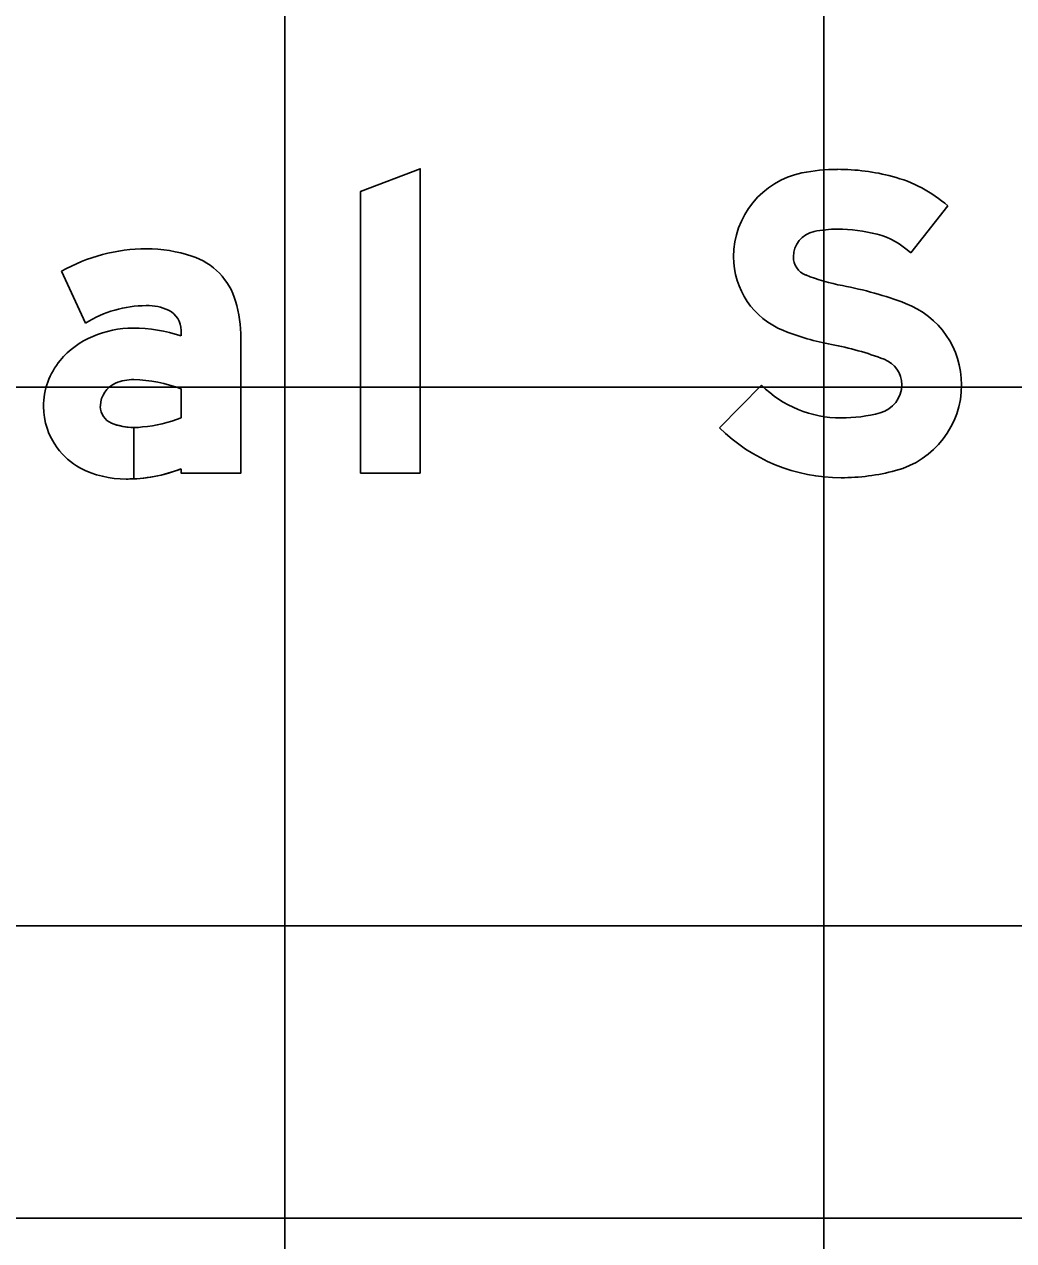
# Model space of a CAD drawing. Extents: x 2193008 to 2198143, y 1236112 to 1237864.
# Drawn here: x 2196343.74 to 2196347.411, y 1237193.938 to 1237198.452 of the extents above; entities that cross this region are included whole.
import ezdxf

# ---------------------------------------------------------------- set-up
doc = ezdxf.new("R2010")
doc.units = 0
for name, color, linetype in [('GSBWFILL', 7, 'Continuous'), ('GSCOLORFILL', 7, 'Continuous'), ('GSOUTLINE', 7, 'Continuous'), ('M-ROADS', 7, 'Continuous')]:
    doc.layers.add(name, color=color, linetype=linetype)

msp = doc.modelspace()

# ---------------------------------------------------------------- linework, layer by layer
at = {"layer": 'GSBWFILL'}
msp.add_lwpolyline([(2196345.2093, 1237196.7868), (2196345.2093, 1237197.916), (2196344.9874, 1237197.8318), (2196344.9874, 1237196.7868)], close=True, dxfattribs=at)
for points in [[(2196347.0293, 1237197.6036), (2196347.1666, 1237197.7788)], [(2196343.8778, 1237197.5358), (2196343.9669, 1237197.3434)], [(2196344.3215, 1237197.3164), (2196344.3215, 1237197.296)], [(2196344.3215, 1237196.8024), (2196344.3215, 1237196.7868), (2196344.5435, 1237196.7868), (2196344.5435, 1237197.2876)], [(2196344.3215, 1237197.0995), (2196344.3215, 1237196.9917)], [(2196346.4753, 1237197.113), (2196346.319, 1237196.9553)], [(2196344.1468, 1237196.7654), (2196344.1468, 1237196.9558)], [(2196344.1468, 1237196.9558), (2196344.1468, 1237196.7654)]]:
    msp.add_lwpolyline(points, dxfattribs=at)
for centre, radius, start, end in [((2196344.1926, 1237196.983), 0.6361, 90, 119.6631), ((2196344.1926, 1237197.0759), 0.5432, 71.834, 90), ((2196344.2842, 1237197.3548), 0.2497, 16.3165, 71.834), ((2196344.1926, 1237196.983), 0.4253, 90, 122.0567), ((2196344.2006, 1237197.2403), 0.1681, 63.6188, 92.7072), ((2196344.2383, 1237197.3164), 0.0832, 360, 63.6188), ((2196344.0544, 1237197.2876), 0.489, 0, 16.3165), ((2196344.1175, 1237197.0011), 0.3182, 112.8774, 140.1871), ((2196344.1435, 1237196.9444), 0.3805, 90, 113.1768), ((2196344.1435, 1237196.7647), 0.5603, 71.4755, 90), ((2196344.0783, 1237197.0337), 0.2673, 140.1871, 180), ((2196344.1162, 1237197.0339), 0.0943, 113.408, 177.7075), ((2196344.1425, 1237196.9732), 0.1605, 88.6403, 113.408), ((2196344.1309, 1237196.5883), 0.5456, 69.5454, 88.375), ((2196344.0665, 1237197.0337), 0.2555, 180, 216.8494), ((2196344.1224, 1237197.0337), 0.1005, 177.7075, 180), ((2196344.0885, 1237197.0337), 0.0666, 180, 247.966), ((2196344.1338, 1237197.469), 0.5129, 274.983, 291.4646), ((2196344.1468, 1237197.1777), 0.2219, 247.966, 270), ((2196344.1468, 1237197.1777), 0.2219, 270.0143, 278.1886), ((2196344.0892, 1237197.0507), 0.2838, 216.8494, 239.6064), ((2196344.1183, 1237197.1465), 0.3819, 243.1197, 270), ((2196344.1183, 1237197.3311), 0.5664, 272.8914, 291.0305), ((2196344.1183, 1237197.3311), 0.5664, 270, 272.8858)]:
    msp.add_arc(centre, radius, start, end, dxfattribs=at)
for centre, major_axis, start_param, end_param in [((2196346.6897, 1237197.5893), (0, 0.3179), 0.202758, 1.570796), ((2196346.7573, 1237197.2603), (0, 0.6537), 0, 0.202758), ((2196346.7573, 1237197.1124), (0, 0.8017), 6.026234, 6.283185), ((2196346.8317, 1237197.3955), (0, 0.5089), 5.565152, 6.026234), ((2196346.6897, 1237197.5893), (0, 0.096), 0.202758, 1.570796), ((2196346.7573, 1237197.2603), (0, 0.4318), 0, 0.202758), ((2196346.7573, 1237197.1124), (0, 0.5797), 6.026234, 6.283185), ((2196346.8317, 1237197.3955), (0, 0.287), 5.523837, 6.026234), ((2196346.6663, 1237197.5893), (0, 0.2945), 1.570796, 2.761249), ((2196346.6663, 1237197.5893), (0, 0.0726), 1.570796, 2.761249), ((2196346.9082, 1237198.1942), (0, 0.724), 2.761249, 2.95744), ((2196346.5282, 1237196.1542), (0, 1.351), 5.918637, 6.099033), ((2196346.8946, 1237197.1144), (0, 0.3233), 4.712389, 5.918637), ((2196346.9082, 1237198.1942), (0, 0.946), 2.761249, 2.95744), ((2196346.5282, 1237196.1542), (0, 1.1291), 5.918637, 6.099033), ((2196346.8946, 1237197.1144), (0, 0.1014), 4.712389, 5.918637), ((2196346.8882, 1237197.1144), (0, 0.1077), 3.401517, 4.712389), ((2196346.8882, 1237197.1144), (0, 0.3297), 3.401517, 4.712389), ((2196346.7708, 1237197.4111), (0, 0.4198), 2.360607, 3.141593), ((2196346.7708, 1237197.5558), (0, 0.5645), 3.141593, 3.401517), ((2196346.7708, 1237197.4111), (0, 0.6418), 2.360607, 3.141593), ((2196346.7708, 1237197.5558), (0, 0.7864), 3.141593, 3.401517)]:
    msp.add_ellipse(centre, major_axis=major_axis, ratio=0.999995, start_param=start_param, end_param=end_param, dxfattribs=at)
at = {"layer": 'GSCOLORFILL'}
msp.add_line((2196352.6905, 1237194.0215), (2196320.7242, 1237194.0215), dxfattribs=at)
msp.add_lwpolyline([(2196345.2093, 1237196.7868), (2196345.2093, 1237197.916), (2196344.9874, 1237197.8318), (2196344.9874, 1237196.7868)], close=True, dxfattribs=at)
for points in [[(2196347.0293, 1237197.6036), (2196347.1666, 1237197.7788)], [(2196343.8778, 1237197.5358), (2196343.9669, 1237197.3434)], [(2196344.3215, 1237197.3164), (2196344.3215, 1237197.296)], [(2196344.3215, 1237196.8024), (2196344.3215, 1237196.7868), (2196344.5435, 1237196.7868), (2196344.5435, 1237197.2876)], [(2196344.3215, 1237197.0995), (2196344.3215, 1237196.9917)], [(2196346.4753, 1237197.113), (2196346.319, 1237196.9553)], [(2196344.1468, 1237196.7654), (2196344.1468, 1237196.9558)], [(2196344.1468, 1237196.9558), (2196344.1468, 1237196.7654)]]:
    msp.add_lwpolyline(points, dxfattribs=at)
for centre, radius, start, end in [((2196344.1926, 1237196.983), 0.6361, 90, 119.6631), ((2196344.1926, 1237197.0759), 0.5432, 71.834, 90), ((2196344.2842, 1237197.3548), 0.2497, 16.3165, 71.834), ((2196344.1926, 1237196.983), 0.4253, 90, 122.0567), ((2196344.2006, 1237197.2403), 0.1681, 63.6188, 92.7072), ((2196344.2383, 1237197.3164), 0.0832, 360, 63.6188), ((2196344.0544, 1237197.2876), 0.489, 0, 16.3165), ((2196344.1175, 1237197.0011), 0.3182, 112.8774, 140.1871), ((2196344.1435, 1237196.9444), 0.3805, 90, 113.1768), ((2196344.1435, 1237196.7647), 0.5603, 71.4755, 90), ((2196344.0783, 1237197.0337), 0.2673, 140.1871, 180), ((2196344.1162, 1237197.0339), 0.0943, 113.408, 177.7075), ((2196344.1425, 1237196.9732), 0.1605, 88.6403, 113.408), ((2196344.1309, 1237196.5883), 0.5456, 69.5454, 88.375), ((2196344.0665, 1237197.0337), 0.2555, 180, 216.8494), ((2196344.1224, 1237197.0337), 0.1005, 177.7075, 180), ((2196344.0885, 1237197.0337), 0.0666, 180, 247.966), ((2196344.1338, 1237197.469), 0.5129, 274.983, 291.4646), ((2196344.1468, 1237197.1777), 0.2219, 247.966, 270), ((2196344.1468, 1237197.1777), 0.2219, 270.0143, 278.1886), ((2196344.0892, 1237197.0507), 0.2838, 216.8494, 239.6064), ((2196344.1183, 1237197.1465), 0.3819, 243.1197, 270), ((2196344.1183, 1237197.3311), 0.5664, 272.8914, 291.0305), ((2196344.1183, 1237197.3311), 0.5664, 270, 272.8858)]:
    msp.add_arc(centre, radius, start, end, dxfattribs=at)
for centre, major_axis, start_param, end_param in [((2196346.6897, 1237197.5893), (0, 0.3179), 0.202758, 1.570796), ((2196346.7573, 1237197.2603), (0, 0.6537), 0, 0.202758), ((2196346.7573, 1237197.1124), (0, 0.8017), 6.026234, 6.283185), ((2196346.8317, 1237197.3955), (0, 0.5089), 5.565152, 6.026234), ((2196346.6897, 1237197.5893), (0, 0.096), 0.202758, 1.570796), ((2196346.7573, 1237197.2603), (0, 0.4318), 0, 0.202758), ((2196346.7573, 1237197.1124), (0, 0.5797), 6.026234, 6.283185), ((2196346.8317, 1237197.3955), (0, 0.287), 5.523837, 6.026234), ((2196346.6663, 1237197.5893), (0, 0.2945), 1.570796, 2.761249), ((2196346.6663, 1237197.5893), (0, 0.0726), 1.570796, 2.761249), ((2196346.9082, 1237198.1942), (0, 0.724), 2.761249, 2.95744), ((2196346.5282, 1237196.1542), (0, 1.351), 5.918637, 6.099033), ((2196346.8946, 1237197.1144), (0, 0.3233), 4.712389, 5.918637), ((2196346.9082, 1237198.1942), (0, 0.946), 2.761249, 2.95744), ((2196346.5282, 1237196.1542), (0, 1.1291), 5.918637, 6.099033), ((2196346.8946, 1237197.1144), (0, 0.1014), 4.712389, 5.918637), ((2196346.8882, 1237197.1144), (0, 0.1077), 3.401517, 4.712389), ((2196346.8882, 1237197.1144), (0, 0.3297), 3.401517, 4.712389), ((2196346.7708, 1237197.4111), (0, 0.4198), 2.360607, 3.141593), ((2196346.7708, 1237197.5558), (0, 0.5645), 3.141593, 3.401517), ((2196346.7708, 1237197.4111), (0, 0.6418), 2.360607, 3.141593), ((2196346.7708, 1237197.5558), (0, 0.7864), 3.141593, 3.401517)]:
    msp.add_ellipse(centre, major_axis=major_axis, ratio=0.999995, start_param=start_param, end_param=end_param, dxfattribs=at)
at = {"layer": 'GSOUTLINE'}
msp.add_lwpolyline([(2196345.2093, 1237196.7868), (2196345.2093, 1237197.916), (2196344.9874, 1237197.8318), (2196344.9874, 1237196.7868)], close=True, dxfattribs=at)
for points in [[(2196347.0293, 1237197.6036), (2196347.1666, 1237197.7788)], [(2196343.8778, 1237197.5358), (2196343.9669, 1237197.3434)], [(2196344.3215, 1237197.3164), (2196344.3215, 1237197.296)], [(2196344.3215, 1237196.8024), (2196344.3215, 1237196.7868), (2196344.5435, 1237196.7868), (2196344.5435, 1237197.2876)], [(2196344.3215, 1237196.9917), (2196344.3215, 1237197.0995)], [(2196346.4753, 1237197.113), (2196346.319, 1237196.9553)]]:
    msp.add_lwpolyline(points, dxfattribs=at)
for centre, radius, start, end in [((2196344.1926, 1237196.983), 0.6361, 90, 119.6631), ((2196344.1926, 1237197.0759), 0.5432, 71.834, 90), ((2196344.2842, 1237197.3548), 0.2497, 16.3165, 71.834), ((2196344.1926, 1237196.983), 0.4253, 90, 122.0567), ((2196344.2006, 1237197.2403), 0.1681, 63.6188, 92.7072), ((2196344.2383, 1237197.3164), 0.0832, 360, 63.6188), ((2196344.0544, 1237197.2876), 0.489, 0, 16.3165), ((2196344.1175, 1237197.0011), 0.3182, 112.8774, 140.1871), ((2196344.1435, 1237196.9444), 0.3805, 90, 113.1768), ((2196344.1435, 1237196.7647), 0.5603, 71.4755, 90), ((2196344.0783, 1237197.0337), 0.2673, 140.1871, 180), ((2196344.1162, 1237197.0339), 0.0943, 113.408, 177.7075), ((2196344.1425, 1237196.9732), 0.1605, 88.6475, 113.408), ((2196344.1461, 1237197.1254), 0.00832, 88.3729, 88.6475), ((2196344.1309, 1237196.5883), 0.5456, 69.5454, 88.3729), ((2196344.0665, 1237197.0337), 0.2555, 180, 216.8494), ((2196344.1224, 1237197.0337), 0.1005, 177.7075, 180), ((2196344.0885, 1237197.0337), 0.0666, 180, 247.966), ((2196344.1338, 1237197.469), 0.5129, 274.983, 291.4646), ((2196344.1468, 1237197.1777), 0.2219, 247.966, 278.1886), ((2196344.0892, 1237197.0507), 0.2838, 216.8494, 239.6064), ((2196344.1183, 1237197.1465), 0.3819, 243.1197, 270), ((2196344.1183, 1237197.3311), 0.5664, 270, 291.0305)]:
    msp.add_arc(centre, radius, start, end, dxfattribs=at)
for centre, major_axis, start_param, end_param in [((2196346.6897, 1237197.5893), (0, 0.3179), 0.202758, 1.570796), ((2196346.7573, 1237197.2603), (0, 0.6537), 0, 0.202758), ((2196346.7573, 1237197.1124), (0, 0.8017), 6.026234, 6.283185), ((2196346.8317, 1237197.3955), (0, 0.5089), 5.565152, 6.026234), ((2196346.6897, 1237197.5893), (0, 0.096), 0.202758, 1.570796), ((2196346.7573, 1237197.2603), (0, 0.4318), 0, 0.202758), ((2196346.7573, 1237197.1124), (0, 0.5797), 6.026234, 6.283185), ((2196346.8317, 1237197.3955), (0, 0.287), 5.523837, 6.026234), ((2196346.6663, 1237197.5893), (0, 0.2945), 1.570796, 2.761249), ((2196346.6663, 1237197.5893), (0, 0.0726), 1.570796, 2.761249), ((2196346.9082, 1237198.1942), (0, 0.724), 2.761249, 2.95744), ((2196346.5282, 1237196.1542), (0, 1.351), 5.918637, 6.099033), ((2196346.8946, 1237197.1144), (0, 0.3233), 4.712389, 5.918637), ((2196346.9082, 1237198.1942), (0, 0.946), 2.761249, 2.95744), ((2196346.5282, 1237196.1542), (0, 1.1291), 5.918637, 6.099033), ((2196346.8946, 1237197.1144), (0, 0.1014), 4.712389, 5.918637), ((2196346.8882, 1237197.1144), (0, 0.1077), 3.401517, 4.712389), ((2196346.8882, 1237197.1144), (0, 0.3297), 3.401517, 4.712389), ((2196346.7708, 1237197.4111), (0, 0.4198), 2.360607, 3.141593), ((2196346.7708, 1237197.5558), (0, 0.5645), 3.141593, 3.401517), ((2196346.7708, 1237197.4111), (0, 0.6418), 2.360607, 3.141593), ((2196346.7708, 1237197.5558), (0, 0.7864), 3.141593, 3.401517)]:
    msp.add_ellipse(centre, major_axis=major_axis, ratio=0.999995, start_param=start_param, end_param=end_param, dxfattribs=at)
at = {"layer": 'M-ROADS'}
for p, q in [((2196344.7065, 1237163.1062), (2196344.7065, 1237223.1062)), ((2196346.7065, 1237163.1062), (2196346.7065, 1237223.1062)), ((2196394.7065, 1237197.1062), (2196264.7065, 1237197.1062)), ((2196394.7065, 1237195.1062), (2196264.7065, 1237195.1062))]:
    msp.add_line(p, q, dxfattribs=at)

doc.saveas('drawing.dxf')
